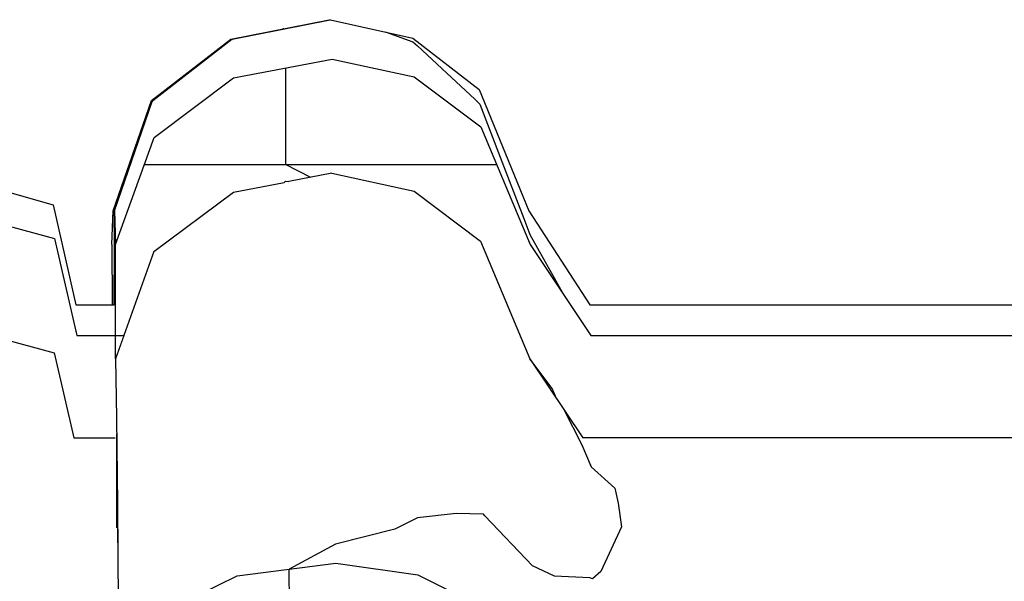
# Model space of a CAD drawing. Header units: millimetres. Extents: x -36478 to 31050, y -14815 to 11827.
# Tile 359 of 656: x -12210 to -12093, y 10863 to 10930. Entities that reach past the tile are written whole.
import ezdxf

# ---------------------------------------------------------------- set-up
doc = ezdxf.new("R2010")
doc.units = ezdxf.units.MM
doc.header["$MEASUREMENT"] = 0
doc.linetypes.add('Wipeout_Contour', pattern=[1000, 0, -1000])
doc.layers.add('Nové_Konstrukce - krov', color=7, linetype='Continuous')
doc.layers.add('Nové_Výplně - Povrchové', color=7, linetype='Continuous')

msp = doc.modelspace()

# ---------------------------------------------------------------- wipeouts: each hides what was drawn before it
at = {"color": 254, "linetype": 'Wipeout_Contour', "lineweight": 0, "ltscale": 65453.323767}
msp.add_wipeout([(-12173.25, 10929.58), (-12184.91, 10927.28), (-12184.74, 10927.28), (-12173.08, 10929.58)], dxfattribs=at).dxf.layer = 'Nové_Výplně - Povrchové'
at = {"color": 254, "linetype": 'Wipeout_Contour', "lineweight": 0, "ltscale": 49052.433519}
msp.add_wipeout([(-12178.42, 10910.47), (-12178.59, 10910.32), (-12178.01, 10910.43)], dxfattribs=at).dxf.layer = 'Nové_Výplně - Povrchové'
at = {"color": 254, "linetype": 'Wipeout_Contour', "lineweight": 0, "ltscale": 65437.581752}
msp.add_wipeout([(-12198.97, 10902.98), (-12198.95, 10895.83), (-12198.82, 10895.83), (-12198.82, 10906.95)], dxfattribs=at).dxf.layer = 'Nové_Výplně - Povrchové'
at = {"color": 254, "linetype": 'Wipeout_Contour', "lineweight": 0, "ltscale": 64842.473165}
msp.add_wipeout([(-11871.18, 10892.19), (-11871.31, 10895.83), (-12136.88, 10895.83), (-12136.74, 10892.19)], dxfattribs=at).dxf.layer = 'Nové_Výplně - Povrchové'
at = {"color": 254, "linetype": 'Wipeout_Contour', "lineweight": 0, "ltscale": 49036.840202}
msp.add_wipeout([(-12198.57, 10880.1), (-12198.62, 10880.1), (-12198.57, 10878.67)], dxfattribs=at).dxf.layer = 'Nové_Výplně - Povrchové'

# ---------------------------------------------------------------- next in the draw order: wipeouts: each hides what was drawn before it
at = {"color": 254, "linetype": 'Wipeout_Contour', "lineweight": 0, "ltscale": 65471.896621}
msp.add_wipeout([(-12184.91, 10927.28), (-12194.29, 10920.03), (-12194.13, 10920.03), (-12184.74, 10927.28)], dxfattribs=at).dxf.layer = 'Nové_Výplně - Povrchové'
at = {"color": 254, "linetype": 'Wipeout_Contour', "lineweight": 0, "ltscale": 65244.01473}
msp.add_wipeout([(-12136.74, 10892.19), (-12136.88, 10895.83), (-12142.42, 10895.83), (-12142.28, 10892.19)], dxfattribs=at).dxf.layer = 'Nové_Výplně - Povrchové'

# ---------------------------------------------------------------- next in the draw order: wipeouts: each hides what was drawn before it
at = {"color": 254, "linetype": 'Wipeout_Contour', "lineweight": 0, "ltscale": 65465.515983}
msp.add_wipeout([(-12194.29, 10920.03), (-12198.82, 10906.95), (-12198.67, 10906.95), (-12194.13, 10920.03)], dxfattribs=at).dxf.layer = 'Nové_Výplně - Povrchové'
at = {"color": 254, "linetype": 'Wipeout_Contour', "lineweight": 0, "ltscale": 65277.606556}
msp.add_wipeout([(-12142.42, 10895.83), (-12149.63, 10906.95), (-12149.48, 10902.98), (-12142.28, 10892.19)], dxfattribs=at).dxf.layer = 'Nové_Výplně - Povrchové'

# ---------------------------------------------------------------- next in the draw order: wipeouts: each hides what was drawn before it
at = {"color": 254, "linetype": 'Wipeout_Contour', "lineweight": 0, "ltscale": 65330.583399}
msp.add_wipeout([(-12149.63, 10906.95), (-12155.49, 10921.32), (-12155.33, 10916.91), (-12149.48, 10902.98)], dxfattribs=at).dxf.layer = 'Nové_Výplně - Povrchové'
at = {"color": 254, "linetype": 'Wipeout_Contour', "lineweight": 0, "ltscale": 65440.014449}
msp.add_wipeout([(-12198.82, 10906.95), (-12198.82, 10895.83), (-12198.68, 10895.83), (-12198.67, 10906.95)], dxfattribs=at).dxf.layer = 'Nové_Výplně - Povrchové'

# ---------------------------------------------------------------- next in the draw order: wipeouts: each hides what was drawn before it
at = {"color": 254, "linetype": 'Wipeout_Contour', "lineweight": 0, "ltscale": 65377.926267}
msp.add_wipeout([(-12155.49, 10921.32), (-12163.35, 10927.41), (-12163.19, 10922.82), (-12155.33, 10916.91)], dxfattribs=at).dxf.layer = 'Nové_Výplně - Povrchové'

# ---------------------------------------------------------------- next in the draw order: wipeouts: each hides what was drawn before it
at = {"color": 254, "linetype": 'Wipeout_Contour', "lineweight": 0, "ltscale": 65414.984604}
msp.add_wipeout([(-12163.35, 10927.41), (-12173.08, 10929.58), (-12172.91, 10924.93), (-12163.19, 10922.82)], dxfattribs=at).dxf.layer = 'Nové_Výplně - Povrchové'

# ---------------------------------------------------------------- next in the draw order: linework, layer by layer
at = {"layer": 'Nové_Konstrukce - krov', "color": 1, "linetype": 'Continuous', "lineweight": 25}
for p, q in [((-12166.6, 10928.14), (-12166.51, 10928.11)), ((-12166.51, 10928.11), (-12163.34, 10926.97)), ((-12163.34, 10926.97), (-12162.81, 10926.5))]:
    msp.add_line(p, q, dxfattribs=at)

# ---------------------------------------------------------------- next in the draw order: wipeouts: each hides what was drawn before it
at = {"color": 254, "linetype": 'Wipeout_Contour', "lineweight": 0, "ltscale": 65446.637182}
msp.add_wipeout([(-12173.08, 10929.58), (-12184.74, 10927.28), (-12184.57, 10922.69), (-12172.91, 10924.93)], dxfattribs=at).dxf.layer = 'Nové_Výplně - Povrchové'

# ---------------------------------------------------------------- next in the draw order: linework, layer by layer
at = {"layer": 'Nové_Konstrukce - krov', "color": 1, "linetype": 'Continuous', "lineweight": 25}
for p, q in [((-12178.63, 10928.5), (-12174.44, 10929.32)), ((-12174.44, 10929.32), (-12173.11, 10929.58)), ((-12173.25, 10929.58), (-12173.08, 10929.58)), ((-12173.08, 10929.58), (-12163.35, 10927.41)), ((-12178.63, 10928.5), (-12178.75, 10928.5))]:
    msp.add_line(p, q, dxfattribs=at)

# ---------------------------------------------------------------- next in the draw order: wipeouts: each hides what was drawn before it
at = {"color": 254, "linetype": 'Wipeout_Contour', "lineweight": 0, "ltscale": 65465.417764}
msp.add_wipeout([(-12184.74, 10927.28), (-12194.13, 10920.03), (-12193.97, 10915.66), (-12184.57, 10922.69)], dxfattribs=at).dxf.layer = 'Nové_Výplně - Povrchové'

# ---------------------------------------------------------------- next in the draw order: linework, layer by layer
at = {"layer": 'Nové_Konstrukce - krov', "color": 1, "linetype": 'Continuous', "lineweight": 25}
for p, q in [((-12184.91, 10927.28), (-12173.25, 10929.58)), ((-12184.78, 10927.28), (-12173.13, 10929.58))]:
    msp.add_line(p, q, dxfattribs=at)

# ---------------------------------------------------------------- next in the draw order: wipeouts: each hides what was drawn before it
at = {"color": 254, "linetype": 'Wipeout_Contour', "lineweight": 0, "ltscale": 65459.484511}
msp.add_wipeout([(-12194.13, 10920.03), (-12198.67, 10906.95), (-12198.53, 10902.98), (-12193.97, 10915.66)], dxfattribs=at).dxf.layer = 'Nové_Výplně - Povrchové'

# ---------------------------------------------------------------- next in the draw order: wipeouts: each hides what was drawn before it
at = {"color": 254, "linetype": 'Wipeout_Contour', "lineweight": 0, "ltscale": 65434.456228}
msp.add_wipeout([(-12198.67, 10906.95), (-12198.68, 10895.83), (-12198.55, 10892.19), (-12198.53, 10902.98)], dxfattribs=at).dxf.layer = 'Nové_Výplně - Povrchové'

# ---------------------------------------------------------------- next in the draw order: wipeouts: each hides what was drawn before it
at = {"color": 254, "linetype": 'Wipeout_Contour', "lineweight": 0, "ltscale": 536145.2041}
msp.add_wipeout([(-12198.55, 10892.19), (-12197.57, 10892.19), (-12193.99, 10902.14), (-12184.59, 10909.17), (-12178.59, 10910.32), (-12178.42, 10910.47), (-12178.01, 10910.43), (-12172.94, 10911.4), (-12163.21, 10909.3), (-12155.35, 10903.39), (-12149.51, 10889.46), (-12143.26, 10880.1), (-11865.7, 10880.1), (-11863.76, 10890.33), (-11857.03, 10891.86), (-11850.8, 10890.17), (-11848.48, 10880.1), (-11843.58, 10880.1), (-11843.56, 10889.46), (-11842.58, 10892.19), (-11848.13, 10892.19), (-11850.77, 10903.69), (-11857.01, 10905.38), (-11863.73, 10903.86), (-11865.94, 10892.19), (-12142.28, 10892.19), (-12149.48, 10902.98), (-12155.33, 10916.91), (-12163.19, 10922.82), (-12172.91, 10924.93), (-12184.57, 10922.69), (-12193.97, 10915.66), (-12198.53, 10902.98)], dxfattribs=at).dxf.layer = 'Nové_Výplně - Povrchové'

# ---------------------------------------------------------------- next in the draw order: linework, layer by layer
at = {"layer": 'Nové_Konstrukce - krov', "color": 1, "linetype": 'Continuous', "lineweight": 25}
for p, q in [((-12194.29, 10920.03), (-12184.91, 10927.28)), ((-12194.17, 10920.03), (-12184.78, 10927.28)), ((-12163.35, 10927.41), (-12155.49, 10921.32)), ((-12162.81, 10926.5), (-12159.32, 10923.27)), ((-12184.57, 10922.69), (-12172.91, 10924.93)), ((-12172.91, 10924.93), (-12163.19, 10922.82)), ((-12178.41, 10923.87), (-12178.43, 10912.46)), ((-12163.19, 10922.82), (-12155.33, 10916.91)), ((-12159.32, 10923.27), (-12156.04, 10920.19)), ((-12193.97, 10915.66), (-12184.57, 10922.69)), ((-12156.04, 10920.19), (-12155.43, 10919.59)), ((-12155.43, 10919.59), (-12153.01, 10913.31)), ((-12195.12, 10912.46), (-12153.46, 10912.46)), ((-12153.01, 10913.31), (-12150.24, 10906.05)), ((-12150.24, 10906.05), (-12149.53, 10904.16)), ((-12142.42, 10895.83), (-12136.88, 10895.83)), ((-12136.88, 10895.83), (-11871.31, 10895.83)), ((-12142.28, 10892.19), (-12136.74, 10892.19)), ((-12136.74, 10892.19), (-11871.18, 10892.19))]:
    msp.add_line(p, q, dxfattribs=at)

# ---------------------------------------------------------------- next in the draw order: wipeouts: each hides what was drawn before it
at = {"color": 254, "linetype": 'Wipeout_Contour', "lineweight": 0, "ltscale": 98095.018496}
msp.add_wipeout([(-12178.59, 10910.32), (-12184.59, 10909.17), (-12184.45, 10900.97), (-12172.79, 10903.06), (-12172.94, 10911.4), (-12178.01, 10910.43)], dxfattribs=at).dxf.layer = 'Nové_Výplně - Povrchové'
at = {"color": 254, "linetype": 'Wipeout_Contour', "lineweight": 0, "ltscale": 65384.185496}
msp.add_wipeout([(-12198.55, 10889.46), (-12198.57, 10878.67), (-12198.46, 10872.35), (-12198.43, 10882.47)], dxfattribs=at).dxf.layer = 'Nové_Výplně - Povrchové'
at = {"color": 254, "linetype": 'Wipeout_Contour', "lineweight": 0, "ltscale": 48911.701368}
msp.add_wipeout([(-12143.26, 10880.1), (-12142.31, 10878.67), (-12142.36, 10880.1)], dxfattribs=at).dxf.layer = 'Nové_Výplně - Povrchové'

# ---------------------------------------------------------------- next in the draw order: linework, layer by layer
at = {"layer": 'Nové_Konstrukce - krov', "color": 1, "linetype": 'Continuous', "lineweight": 25}
for p, q in [((-12175.44, 10910.92), (-12178.43, 10912.46)), ((-12178.42, 10910.47), (-12178.59, 10910.32)), ((-12178.42, 10910.47), (-12178.01, 10910.43))]:
    msp.add_line(p, q, dxfattribs=at)

# ---------------------------------------------------------------- next in the draw order: wipeouts: each hides what was drawn before it
at = {"color": 254, "linetype": 'Wipeout_Contour', "lineweight": 0, "ltscale": 65407.685421}
msp.add_wipeout([(-12193.99, 10902.14), (-12198.55, 10889.46), (-12198.43, 10882.47), (-12193.86, 10894.37)], dxfattribs=at).dxf.layer = 'Nové_Výplně - Povrchové'
at = {"color": 254, "linetype": 'Wipeout_Contour', "lineweight": 0, "ltscale": 81531.907112}
msp.add_wipeout([(-12149.51, 10889.46), (-12149.38, 10882.47), (-12142.19, 10872.35), (-12142.31, 10878.67), (-12143.26, 10880.1)], dxfattribs=at).dxf.layer = 'Nové_Výplně - Povrchové'

# ---------------------------------------------------------------- next in the draw order: linework, layer by layer
at = {"layer": 'Nové_Konstrukce - krov', "color": 1, "linetype": 'Continuous', "lineweight": 25}
msp.add_line((-12146.33, 10884.69), (-12146.88, 10885.94), dxfattribs=at)

# ---------------------------------------------------------------- next in the draw order: wipeouts: each hides what was drawn before it
at = {"color": 254, "linetype": 'Wipeout_Contour', "lineweight": 0, "ltscale": 65412.324717}
msp.add_wipeout([(-12193.99, 10902.14), (-12193.86, 10894.37), (-12184.45, 10900.97), (-12184.59, 10909.17)], dxfattribs=at).dxf.layer = 'Nové_Výplně - Povrchové'
at = {"color": 254, "linetype": 'Wipeout_Contour', "lineweight": 0, "ltscale": 65278.600158}
msp.add_wipeout([(-12149.51, 10889.46), (-12155.35, 10903.39), (-12155.21, 10895.54), (-12149.38, 10882.47)], dxfattribs=at).dxf.layer = 'Nové_Výplně - Povrchové'
at = {"color": 254, "linetype": 'Wipeout_Contour', "lineweight": 0, "ltscale": 65362.048375}
msp.add_wipeout([(-12198.43, 10882.47), (-12198.46, 10872.35), (-12198.36, 10863.11), (-12198.32, 10872.26)], dxfattribs=at).dxf.layer = 'Nové_Výplně - Povrchové'
at = {"color": 254, "linetype": 'Wipeout_Contour', "lineweight": 0, "ltscale": 65204.907705}
msp.add_wipeout([(-12136.82, 10880.1), (-12142.36, 10880.1), (-12142.31, 10878.67), (-12136.77, 10878.67)], dxfattribs=at).dxf.layer = 'Nové_Výplně - Povrchové'

# ---------------------------------------------------------------- next in the draw order: linework, layer by layer
at = {"layer": 'Nové_Konstrukce - krov', "color": 1, "linetype": 'Continuous', "lineweight": 25}
for p, q in [((-12184.59, 10909.17), (-12178.59, 10910.32)), ((-12149.53, 10904.16), (-12145.52, 10897.04))]:
    msp.add_line(p, q, dxfattribs=at)

# ---------------------------------------------------------------- next in the draw order: wipeouts: each hides what was drawn before it
at = {"color": 254, "linetype": 'Wipeout_Contour', "lineweight": 0, "ltscale": 65324.673012}
msp.add_wipeout([(-12163.21, 10909.3), (-12163.07, 10901.09), (-12155.21, 10895.54), (-12155.35, 10903.39)], dxfattribs=at).dxf.layer = 'Nové_Výplně - Povrchové'
at = {"color": 254, "linetype": 'Wipeout_Contour', "lineweight": 0, "ltscale": 65383.116755}
msp.add_wipeout([(-12193.86, 10894.37), (-12198.43, 10882.47), (-12198.32, 10872.26), (-12193.73, 10883.01)], dxfattribs=at).dxf.layer = 'Nové_Výplně - Povrchové'
at = {"color": 254, "linetype": 'Wipeout_Contour', "lineweight": 0, "ltscale": 65194.323296}
msp.add_wipeout([(-12136.77, 10878.67), (-12142.31, 10878.67), (-12142.19, 10872.35), (-12136.66, 10872.35)], dxfattribs=at).dxf.layer = 'Nové_Výplně - Povrchové'

# ---------------------------------------------------------------- next in the draw order: linework, layer by layer
at = {"layer": 'Nové_Konstrukce - krov', "color": 1, "linetype": 'Continuous', "lineweight": 25}
for p, q in [((-12155.49, 10921.32), (-12149.63, 10906.95)), ((-12155.33, 10916.91), (-12149.48, 10902.98))]:
    msp.add_line(p, q, dxfattribs=at)

# ---------------------------------------------------------------- next in the draw order: wipeouts: each hides what was drawn before it
at = {"color": 254, "linetype": 'Wipeout_Contour', "lineweight": 0, "ltscale": 65361.234338}
msp.add_wipeout([(-12163.21, 10909.3), (-12172.94, 10911.4), (-12172.79, 10903.06), (-12163.07, 10901.09)], dxfattribs=at).dxf.layer = 'Nové_Výplně - Povrchové'
at = {"color": 254, "linetype": 'Wipeout_Contour', "lineweight": 0, "ltscale": 65426.770944}
msp.add_wipeout([(-12203.25, 10895.83), (-12203.12, 10892.19), (-12198.55, 10892.19), (-12198.68, 10895.83)], dxfattribs=at).dxf.layer = 'Nové_Výplně - Povrchové'
at = {"color": 254, "linetype": 'Wipeout_Contour', "lineweight": 0, "ltscale": 65205.022961}
msp.add_wipeout([(-12142.19, 10872.35), (-12149.38, 10882.47), (-12149.27, 10872.26), (-12142.09, 10863.11)], dxfattribs=at).dxf.layer = 'Nové_Výplně - Povrchové'
at = {"color": 254, "linetype": 'Wipeout_Contour', "lineweight": 0, "ltscale": 64803.122943}
msp.add_wipeout([(-12136.82, 10880.1), (-12136.77, 10878.67), (-11871.2, 10878.67), (-11871.25, 10880.1)], dxfattribs=at).dxf.layer = 'Nové_Výplně - Povrchové'
at = {"color": 254, "linetype": 'Wipeout_Contour', "lineweight": 0, "ltscale": 65332.173173}
msp.add_wipeout([(-12198.22, 10859.13), (-12198.32, 10872.26), (-12198.36, 10863.11), (-12198.27, 10851.24)], dxfattribs=at).dxf.layer = 'Nové_Výplně - Povrchové'

# ---------------------------------------------------------------- next in the draw order: linework, layer by layer
at = {"layer": 'Nové_Konstrukce - krov', "color": 1, "linetype": 'Continuous', "lineweight": 25}
for p, q in [((-12172.94, 10911.4), (-12178.01, 10910.43)), ((-12172.94, 10911.4), (-12163.21, 10909.3)), ((-12145.54, 10883.51), (-12143.38, 10879.27)), ((-11865.7, 10880.1), (-12143.26, 10880.1)), ((-12143.38, 10879.27), (-12142.27, 10876.66)), ((-12142.27, 10876.66), (-12139.45, 10874.12))]:
    msp.add_line(p, q, dxfattribs=at)

# ---------------------------------------------------------------- next in the draw order: wipeouts: each hides what was drawn before it
at = {"color": 254, "linetype": 'Wipeout_Contour', "lineweight": 0, "ltscale": 65453.096505}
msp.add_wipeout([(-12203.25, 10895.83), (-12205.91, 10907.69), (-12205.76, 10903.69), (-12203.12, 10892.19)], dxfattribs=at).dxf.layer = 'Nové_Výplně - Povrchové'
at = {"color": 254, "linetype": 'Wipeout_Contour', "lineweight": 0, "ltscale": 65365.342223}
msp.add_wipeout([(-12184.45, 10900.97), (-12184.31, 10888.98), (-12172.65, 10890.87), (-12172.79, 10903.06)], dxfattribs=at).dxf.layer = 'Nové_Výplně - Povrchové'
at = {"color": 254, "linetype": 'Wipeout_Contour', "lineweight": 0, "ltscale": 65253.853782}
msp.add_wipeout([(-12149.38, 10882.47), (-12155.21, 10895.54), (-12155.09, 10884.07), (-12149.27, 10872.26)], dxfattribs=at).dxf.layer = 'Nové_Výplně - Povrchové'
at = {"color": 254, "linetype": 'Wipeout_Contour', "lineweight": 0, "ltscale": 64792.475255}
msp.add_wipeout([(-11871.2, 10878.67), (-12136.77, 10878.67), (-12136.66, 10872.35), (-11871.09, 10872.35)], dxfattribs=at).dxf.layer = 'Nové_Výplně - Povrchové'

# ---------------------------------------------------------------- next in the draw order: linework, layer by layer
at = {"layer": 'Nové_Konstrukce - krov', "color": 1, "linetype": 'Continuous', "lineweight": 25}
for p, q in [((-12193.99, 10902.14), (-12184.59, 10909.17)), ((-12149.63, 10906.95), (-12142.42, 10895.83)), ((-12149.48, 10902.98), (-12142.28, 10892.19)), ((-12146.88, 10885.94), (-12149.51, 10889.46))]:
    msp.add_line(p, q, dxfattribs=at)

# ---------------------------------------------------------------- next in the draw order: wipeouts: each hides what was drawn before it
at = {"color": 254, "linetype": 'Wipeout_Contour', "lineweight": 0, "ltscale": 65484.207873}
msp.add_wipeout([(-12205.91, 10907.69), (-12212.15, 10909.43), (-12212, 10905.38), (-12205.76, 10903.69)], dxfattribs=at).dxf.layer = 'Nové_Výplně - Povrchové'
at = {"color": 254, "linetype": 'Wipeout_Contour', "lineweight": 0, "ltscale": 65385.714075}
msp.add_wipeout([(-12184.45, 10900.97), (-12193.86, 10894.37), (-12193.73, 10883.01), (-12184.31, 10888.98)], dxfattribs=at).dxf.layer = 'Nové_Výplně - Povrchové'
at = {"color": 254, "linetype": 'Wipeout_Contour', "lineweight": 0, "ltscale": 65297.885376}
msp.add_wipeout([(-12155.21, 10895.54), (-12163.07, 10901.09), (-12162.93, 10889.09), (-12155.09, 10884.07)], dxfattribs=at).dxf.layer = 'Nové_Výplně - Povrchové'
at = {"color": 254, "linetype": 'Wipeout_Contour', "lineweight": 0, "ltscale": 65173.245888}
msp.add_wipeout([(-12136.66, 10872.35), (-12142.19, 10872.35), (-12142.09, 10863.11), (-12136.55, 10863.11)], dxfattribs=at).dxf.layer = 'Nové_Výplně - Povrchové'

# ---------------------------------------------------------------- next in the draw order: linework, layer by layer
at = {"layer": 'Nové_Konstrukce - krov', "color": 1, "linetype": 'Continuous', "lineweight": 25}
for p, q in [((-12139.45, 10874.12), (-12139.08, 10872.35)), ((-12139.08, 10872.35), (-12138.68, 10869.57)), ((-12138.68, 10869.57), (-12141.12, 10864.29))]:
    msp.add_line(p, q, dxfattribs=at)

# ---------------------------------------------------------------- next in the draw order: wipeouts: each hides what was drawn before it
at = {"color": 254, "linetype": 'Wipeout_Contour', "lineweight": 0, "ltscale": 65333.629433}
msp.add_wipeout([(-12163.07, 10901.09), (-12172.79, 10903.06), (-12172.65, 10890.87), (-12162.93, 10889.09)], dxfattribs=at).dxf.layer = 'Nové_Výplně - Povrchové'
at = {"color": 254, "linetype": 'Wipeout_Contour', "lineweight": 0, "ltscale": 65349.963366}
msp.add_wipeout([(-12193.73, 10883.01), (-12198.32, 10872.26), (-12198.22, 10859.13), (-12193.62, 10868.42)], dxfattribs=at).dxf.layer = 'Nové_Výplně - Povrchové'
at = {"color": 254, "linetype": 'Wipeout_Contour', "lineweight": 0, "ltscale": 65175.071618}
msp.add_wipeout([(-12142, 10851.24), (-12142.09, 10863.11), (-12149.27, 10872.26), (-12149.17, 10859.13)], dxfattribs=at).dxf.layer = 'Nové_Výplně - Povrchové'
at = {"color": 254, "linetype": 'Wipeout_Contour', "lineweight": 0, "ltscale": 64771.269903}
msp.add_wipeout([(-11871.09, 10872.35), (-12136.66, 10872.35), (-12136.55, 10863.11), (-11870.99, 10863.11)], dxfattribs=at).dxf.layer = 'Nové_Výplně - Povrchové'

# ---------------------------------------------------------------- next in the draw order: linework, layer by layer
at = {"layer": 'Nové_Konstrukce - krov', "color": 1, "linetype": 'Continuous', "lineweight": 25}
msp.add_line((-12163.21, 10909.3), (-12155.35, 10903.39), dxfattribs=at)

# ---------------------------------------------------------------- next in the draw order: wipeouts: each hides what was drawn before it
at = {"color": 254, "linetype": 'Wipeout_Contour', "lineweight": 0, "ltscale": 544888.071768}
msp.add_wipeout([(-12553.54, 10892.19), (-12552.56, 10892.19), (-12548.99, 10902.14), (-12539.59, 10909.17), (-12533.58, 10910.32), (-12533.42, 10910.47), (-12533, 10910.43), (-12527.93, 10911.4), (-12518.2, 10909.3), (-12510.35, 10903.39), (-12504.5, 10889.46), (-12498.25, 10880.1), (-12220.69, 10880.1), (-12218.75, 10890.33), (-12212.02, 10891.86), (-12205.79, 10890.17), (-12203.47, 10880.1), (-12198.57, 10880.1), (-12198.55, 10889.46), (-12197.57, 10892.19), (-12203.12, 10892.19), (-12205.76, 10903.69), (-12212, 10905.38), (-12218.73, 10903.86), (-12220.94, 10892.19), (-12497.28, 10892.19), (-12504.48, 10902.98), (-12510.32, 10916.91), (-12518.18, 10922.82), (-12527.9, 10924.93), (-12539.56, 10922.69), (-12548.96, 10915.66), (-12553.52, 10902.98)], dxfattribs=at).dxf.layer = 'Nové_Výplně - Povrchové'
at = {"color": 254, "linetype": 'Wipeout_Contour', "lineweight": 0, "ltscale": 65328.124662}
msp.add_wipeout([(-12172.65, 10890.87), (-12184.31, 10888.98), (-12184.2, 10873.56), (-12172.53, 10875.2)], dxfattribs=at).dxf.layer = 'Nové_Výplně - Povrchové'
at = {"color": 254, "linetype": 'Wipeout_Contour', "lineweight": 0, "ltscale": 65220.460194}
msp.add_wipeout([(-12155.09, 10884.07), (-12154.97, 10869.33), (-12149.17, 10859.13), (-12149.27, 10872.26)], dxfattribs=at).dxf.layer = 'Nové_Výplně - Povrchové'
at = {"color": 254, "linetype": 'Wipeout_Contour', "lineweight": 0, "ltscale": 65144.797405}
msp.add_wipeout([(-12136.46, 10851.24), (-12136.55, 10863.11), (-12142.09, 10863.11), (-12142, 10851.24)], dxfattribs=at).dxf.layer = 'Nové_Výplně - Povrchové'

# ---------------------------------------------------------------- next in the draw order: linework, layer by layer
at = {"layer": 'Nové_Konstrukce - krov', "color": 1, "linetype": 'Continuous', "lineweight": 25}
for p, q in [((-12198.82, 10906.95), (-12194.29, 10920.03)), ((-12198.71, 10906.95), (-12194.17, 10920.03)), ((-12198.53, 10902.98), (-12193.97, 10915.66)), ((-12212.15, 10909.43), (-12205.91, 10907.69)), ((-12205.91, 10907.69), (-12203.25, 10895.83)), ((-12198.97, 10902.98), (-12198.82, 10906.95)), ((-12198.82, 10906.95), (-12198.67, 10906.95)), ((-12198.68, 10906.95), (-12198.7, 10895.83)), ((-12198.67, 10906.95), (-12198.53, 10902.98)), ((-12212, 10905.38), (-12205.76, 10903.69)), ((-12198.97, 10902.98), (-12198.95, 10895.83)), ((-12198.55, 10889.46), (-12198.53, 10902.98)), ((-12203.25, 10895.83), (-12198.68, 10895.83)), ((-12203.12, 10892.19), (-12197.57, 10892.19)), ((-12198.55, 10889.46), (-12198.43, 10882.47)), ((-12149.51, 10889.46), (-12143.26, 10880.1)), ((-12142.42, 10863.54), (-12146.61, 10863.74)), ((-12142.09, 10863.41), (-12142.42, 10863.54)), ((-12141.12, 10864.29), (-12142.09, 10863.41))]:
    msp.add_line(p, q, dxfattribs=at)

# ---------------------------------------------------------------- next in the draw order: wipeouts: each hides what was drawn before it
at = {"color": 254, "linetype": 'Wipeout_Contour', "lineweight": 0, "ltscale": 65261.736046}
msp.add_wipeout([(-12155.09, 10884.07), (-12162.93, 10889.09), (-12162.81, 10873.66), (-12154.97, 10869.33)], dxfattribs=at).dxf.layer = 'Nové_Výplně - Povrchové'
at = {"color": 254, "linetype": 'Wipeout_Contour', "lineweight": 0, "ltscale": 65349.804417}
msp.add_wipeout([(-12184.31, 10888.98), (-12193.73, 10883.01), (-12193.62, 10868.42), (-12184.2, 10873.56)], dxfattribs=at).dxf.layer = 'Nové_Výplně - Povrchové'
at = {"color": 254, "linetype": 'Wipeout_Contour', "lineweight": 0, "ltscale": 49047.234534}
msp.add_wipeout([(-12203.47, 10880.1), (-12203.14, 10878.67), (-12203.19, 10880.1)], dxfattribs=at).dxf.layer = 'Nové_Výplně - Povrchové'

# ---------------------------------------------------------------- next in the draw order: linework, layer by layer
at = {"layer": 'Nové_Konstrukce - krov', "color": 1, "linetype": 'Continuous', "lineweight": 25}
for p, q in [((-12155.35, 10903.39), (-12149.51, 10889.46)), ((-12193.99, 10902.14), (-12198.55, 10889.46))]:
    msp.add_line(p, q, dxfattribs=at)

# ---------------------------------------------------------------- next in the draw order: wipeouts: each hides what was drawn before it
at = {"color": 254, "linetype": 'Wipeout_Contour', "lineweight": 0, "ltscale": 65296.376265}
msp.add_wipeout([(-12162.93, 10889.09), (-12172.65, 10890.87), (-12172.53, 10875.2), (-12162.81, 10873.66)], dxfattribs=at).dxf.layer = 'Nové_Výplně - Povrchové'
at = {"color": 254, "linetype": 'Wipeout_Contour', "lineweight": 0, "ltscale": 65387.772968}
msp.add_wipeout([(-12203.19, 10880.1), (-12203.14, 10878.67), (-12198.57, 10878.67), (-12198.62, 10880.1)], dxfattribs=at).dxf.layer = 'Nové_Výplně - Povrchové'
at = {"color": 254, "linetype": 'Wipeout_Contour', "lineweight": 0, "ltscale": 65179.448444}
msp.add_wipeout([(-12154.97, 10869.33), (-12154.88, 10851.76), (-12149.09, 10843.49), (-12149.17, 10859.13)], dxfattribs=at).dxf.layer = 'Nové_Výplně - Povrchové'
at = {"color": 254, "linetype": 'Wipeout_Contour', "lineweight": 0, "ltscale": 65309.246891}
msp.add_wipeout([(-12198.22, 10859.13), (-12198.13, 10843.49), (-12193.52, 10851.02), (-12193.62, 10868.42)], dxfattribs=at).dxf.layer = 'Nové_Výplně - Povrchové'

# ---------------------------------------------------------------- next in the draw order: linework, layer by layer
at = {"layer": 'Nové_Konstrukce - krov', "color": 1, "linetype": 'Continuous', "lineweight": 25}
msp.add_line((-12146.61, 10863.74), (-12149.21, 10864.96), dxfattribs=at)

# ---------------------------------------------------------------- next in the draw order: wipeouts: each hides what was drawn before it
at = {"color": 254, "linetype": 'Wipeout_Contour', "lineweight": 0, "ltscale": 81752.353851}
msp.add_wipeout([(-12205.79, 10890.17), (-12205.66, 10883.14), (-12203.03, 10872.35), (-12203.14, 10878.67), (-12203.47, 10880.1)], dxfattribs=at).dxf.layer = 'Nové_Výplně - Povrchové'
at = {"color": 254, "linetype": 'Wipeout_Contour', "lineweight": 0, "ltscale": 65282.417844}
msp.add_wipeout([(-12172.43, 10856.52), (-12172.53, 10875.2), (-12184.2, 10873.56), (-12184.1, 10855.19)], dxfattribs=at).dxf.layer = 'Nové_Výplně - Povrchové'
at = {"color": 254, "linetype": 'Wipeout_Contour', "lineweight": 0, "ltscale": 65217.340719}
msp.add_wipeout([(-12154.88, 10851.76), (-12154.97, 10869.33), (-12162.81, 10873.66), (-12162.71, 10855.27)], dxfattribs=at).dxf.layer = 'Nové_Výplně - Povrchové'

# ---------------------------------------------------------------- next in the draw order: linework, layer by layer
at = {"layer": 'Nové_Konstrukce - krov', "color": 1, "linetype": 'Continuous', "lineweight": 25}
for p, q in [((-12154.99, 10871.05), (-12158.24, 10871.13)), ((-12154.84, 10870.86), (-12154.99, 10871.05)), ((-12149.21, 10864.96), (-12154.84, 10870.86)), ((-12177.94, 10855.89), (-12177.98, 10864.56))]:
    msp.add_line(p, q, dxfattribs=at)

# ---------------------------------------------------------------- next in the draw order: wipeouts: each hides what was drawn before it
at = {"color": 254, "linetype": 'Wipeout_Contour', "lineweight": 0, "ltscale": 65433.068392}
msp.add_wipeout([(-12205.79, 10890.17), (-12212.02, 10891.86), (-12211.9, 10884.73), (-12205.66, 10883.14)], dxfattribs=at).dxf.layer = 'Nové_Výplně - Povrchové'
at = {"color": 254, "linetype": 'Wipeout_Contour', "lineweight": 0, "ltscale": 65377.216938}
msp.add_wipeout([(-12203.14, 10878.67), (-12203.03, 10872.35), (-12198.46, 10872.35), (-12198.57, 10878.67)], dxfattribs=at).dxf.layer = 'Nové_Výplně - Povrchové'
at = {"color": 254, "linetype": 'Wipeout_Contour', "lineweight": 0, "ltscale": 65250.625564}
msp.add_wipeout([(-12162.71, 10855.27), (-12162.81, 10873.66), (-12172.53, 10875.2), (-12172.43, 10856.52)], dxfattribs=at).dxf.layer = 'Nové_Výplně - Povrchové'
at = {"color": 254, "linetype": 'Wipeout_Contour', "lineweight": 0, "ltscale": 65305.703913}
msp.add_wipeout([(-12184.1, 10855.19), (-12184.2, 10873.56), (-12193.62, 10868.42), (-12193.52, 10851.02)], dxfattribs=at).dxf.layer = 'Nové_Výplně - Povrchové'

# ---------------------------------------------------------------- next in the draw order: linework, layer by layer
at = {"layer": 'Nové_Konstrukce - krov', "color": 1, "linetype": 'Continuous', "lineweight": 25}
for p, q in [((-12205.76, 10903.69), (-12203.12, 10892.19)), ((-12212.02, 10891.86), (-12205.79, 10890.17)), ((-12162.8, 10870.64), (-12165.48, 10869.28)), ((-12158.24, 10871.13), (-12162.8, 10870.64)), ((-12165.48, 10869.28), (-12172.49, 10867.49)), ((-12172.49, 10867.49), (-12177.98, 10864.56)), ((-12184.14, 10863.78), (-12172.48, 10865.25)), ((-12172.48, 10865.25), (-12162.76, 10863.87)), ((-12193.57, 10859.15), (-12184.14, 10863.78)), ((-12162.76, 10863.87), (-12154.92, 10859.97))]:
    msp.add_line(p, q, dxfattribs=at)

# ---------------------------------------------------------------- next in the draw order: wipeouts: each hides what was drawn before it
at = {"color": 254, "linetype": 'Wipeout_Contour', "lineweight": 0, "ltscale": 65380.58194}
msp.add_wipeout([(-12203.03, 10872.35), (-12205.66, 10883.14), (-12205.55, 10872.87), (-12202.93, 10863.11)], dxfattribs=at).dxf.layer = 'Nové_Výplně - Povrchové'

# ---------------------------------------------------------------- next in the draw order: linework, layer by layer
at = {"layer": 'Nové_Konstrukce - krov', "color": 1, "linetype": 'Continuous', "lineweight": 25}
msp.add_line((-12203.47, 10880.1), (-12198.57, 10880.1), dxfattribs=at)

# ---------------------------------------------------------------- next in the draw order: wipeouts: each hides what was drawn before it
at = {"color": 254, "linetype": 'Wipeout_Contour', "lineweight": 0, "ltscale": 65409.50833}
msp.add_wipeout([(-12205.66, 10883.14), (-12211.9, 10884.73), (-12211.78, 10874.3), (-12205.55, 10872.87)], dxfattribs=at).dxf.layer = 'Nové_Výplně - Povrchové'
at = {"color": 254, "linetype": 'Wipeout_Contour', "lineweight": 0, "ltscale": 65356.196906}
msp.add_wipeout([(-12203.03, 10872.35), (-12202.93, 10863.11), (-12198.36, 10863.11), (-12198.46, 10872.35)], dxfattribs=at).dxf.layer = 'Nové_Výplně - Povrchové'

# ---------------------------------------------------------------- next in the draw order: linework, layer by layer
at = {"layer": 'Nové_Konstrukce - krov', "color": 1, "linetype": 'Continuous', "lineweight": 25}
for p, q in [((-12205.79, 10890.17), (-12203.47, 10880.1)), ((-12198.43, 10882.47), (-12198.32, 10872.26)), ((-12198.41, 10880.57), (-12198.43, 10869.45)), ((-12198.32, 10872.26), (-12198.22, 10859.13))]:
    msp.add_line(p, q, dxfattribs=at)

# ---------------------------------------------------------------- next in the draw order: wipeouts: each hides what was drawn before it
at = {"color": 254, "linetype": 'Wipeout_Contour', "lineweight": 0, "ltscale": 65350.608709}
msp.add_wipeout([(-12202.84, 10851.24), (-12202.93, 10863.11), (-12205.55, 10872.87), (-12205.45, 10859.66)], dxfattribs=at).dxf.layer = 'Nové_Výplně - Povrchové'

# ---------------------------------------------------------------- next in the draw order: wipeouts: each hides what was drawn before it
at = {"color": 254, "linetype": 'Wipeout_Contour', "lineweight": 0, "ltscale": 65377.711942}
msp.add_wipeout([(-12205.45, 10859.66), (-12205.55, 10872.87), (-12211.78, 10874.3), (-12211.68, 10860.89)], dxfattribs=at).dxf.layer = 'Nové_Výplně - Povrchové'

doc.saveas('drawing.dxf')
